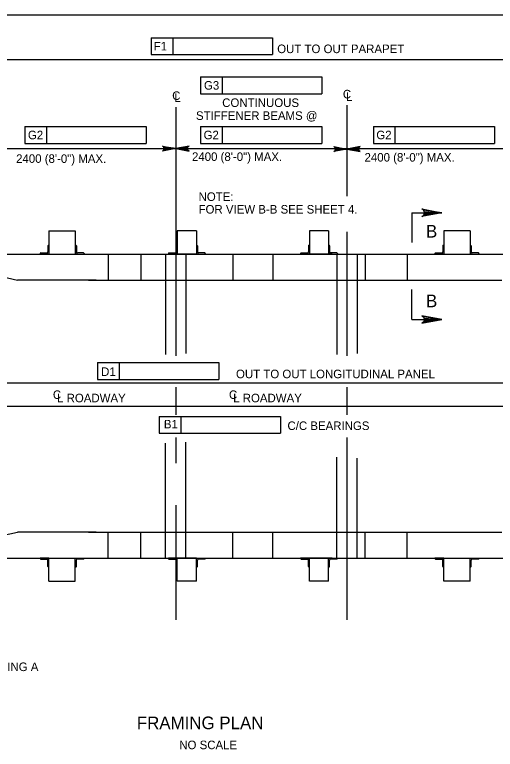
# Model space of a CAD drawing. Extents: x 638268 to 640277, y 295465 to 298435.
# Drawn here: x 639468 to 639636.6, y 297568.6 to 297826.5 of the extents above; entities that cross this region are included whole.
import ezdxf

# ---------------------------------------------------------------- set-up
doc = ezdxf.new("R2010")
doc.units = 0
doc.layers.add('2', color=7, linetype='Continuous')
doc.layers.add('4', color=7, linetype='Continuous')

msp = doc.modelspace()

# ---------------------------------------------------------------- linework, layer by layer
at = {"layer": '2'}
for p, q in [((639316.46, 297826.46), (640102.46, 297826.46)), ((639607.37, 297756.95), (639607.37, 297746.46)), ((639607.37, 297756.95), (639617.86, 297756.95)), ((639480.06, 297750.53), (639489.29, 297750.53)), ((639480.06, 297750.53), (639480.06, 297742.44)), ((639489.29, 297750.53), (639489.29, 297742.44)), ((639531.78, 297750.53), (639525.05, 297750.53)), ((639525.05, 297750.53), (639525.05, 297742.44)), ((639531.78, 297750.53), (639531.78, 297742.44)), ((639578.14, 297750.53), (639571.41, 297750.53)), ((639578.14, 297750.53), (639571.41, 297750.53)), ((639571.41, 297750.53), (639571.41, 297742.44)), ((639578.14, 297750.53), (639578.14, 297742.44)), ((639627.77, 297750.53), (639618.53, 297750.53)), ((639618.53, 297750.53), (639618.53, 297742.44)), ((639627.77, 297750.53), (639627.77, 297742.44)), ((639479.69, 297745.35), (639479.69, 297743.17)), ((639479.87, 297745.53), (639480.06, 297745.53)), ((639480.06, 297745.53), (639480.06, 297742.44)), ((639489.48, 297745.53), (639489.29, 297745.53)), ((639489.29, 297745.53), (639489.29, 297742.44)), ((639489.66, 297745.35), (639489.66, 297743.17)), ((639524.69, 297745.35), (639524.69, 297743.17)), ((639524.87, 297745.53), (639525.05, 297745.53)), ((639525.05, 297745.53), (639525.05, 297742.44)), ((639531.96, 297745.53), (639531.78, 297745.53)), ((639531.78, 297745.53), (639531.78, 297742.44)), ((639532.14, 297745.35), (639532.14, 297743.17)), ((639571.05, 297745.35), (639571.05, 297743.17)), ((639571.23, 297745.53), (639571.41, 297745.53)), ((639571.41, 297745.53), (639571.41, 297742.44)), ((639578.32, 297745.53), (639578.14, 297745.53)), ((639578.14, 297745.53), (639578.14, 297742.44)), ((639578.51, 297745.35), (639578.51, 297743.17)), ((639618.17, 297745.35), (639618.17, 297743.17)), ((639618.35, 297745.53), (639618.53, 297745.53)), ((639618.53, 297745.53), (639618.53, 297742.44)), ((639627.95, 297745.53), (639627.77, 297745.53)), ((639627.77, 297745.53), (639627.77, 297742.44)), ((639628.13, 297745.35), (639628.13, 297743.17)), ((639457.3, 297742.44), (639650.54, 297742.44)), ((639476.97, 297742.63), (639476.97, 297742.44)), ((639480.06, 297742.44), (639476.97, 297742.44)), ((639477.15, 297742.81), (639479.33, 297742.81)), ((639480.06, 297742.44), (639489.29, 297742.44)), ((639489.29, 297742.44), (639492.38, 297742.44)), ((639492.2, 297742.81), (639490.02, 297742.81)), ((639492.38, 297742.63), (639492.38, 297742.44)), ((639500.84, 297742.44), (639500.85, 297733.32)), ((639512.24, 297742.44), (639512.24, 297733.32)), ((639520.91, 297742.44), (639520.91, 297707.2)), ((639521.96, 297742.63), (639521.96, 297742.44)), ((639525.05, 297742.44), (639521.96, 297742.44)), ((639522.14, 297742.81), (639524.32, 297742.81)), ((639531.78, 297742.44), (639525.05, 297742.44)), ((639528.12, 297742.44), (639528.12, 297707.55)), ((639531.78, 297742.44), (639534.87, 297742.44)), ((639534.69, 297742.81), (639532.51, 297742.81)), ((639534.87, 297742.63), (639534.87, 297742.44)), ((639544.58, 297742.44), (639544.58, 297733.32)), ((639558.61, 297742.44), (639558.61, 297733.32)), ((639568.32, 297742.63), (639568.32, 297742.44)), ((639571.41, 297742.44), (639568.32, 297742.44)), ((639568.51, 297742.81), (639570.69, 297742.81)), ((639579.4, 297742.44), (639570.16, 297742.44)), ((639578.14, 297742.44), (639571.41, 297742.44)), ((639578.14, 297742.44), (639581.23, 297742.44)), ((639581.05, 297742.81), (639578.87, 297742.81)), ((639580.99, 297742.44), (639580.99, 297707.2)), ((639581.23, 297742.63), (639581.23, 297742.44)), ((639588.2, 297742.44), (639588.2, 297707.55)), ((639590.95, 297742.44), (639590.95, 297733.32)), ((639605.73, 297742.44), (639605.73, 297733.32)), ((639615.44, 297742.63), (639615.44, 297742.44)), ((639618.53, 297742.44), (639615.44, 297742.44)), ((639615.63, 297742.81), (639617.81, 297742.81)), ((639618.54, 297742.44), (639627.77, 297742.44)), ((639627.77, 297742.44), (639630.86, 297742.44)), ((639630.68, 297742.81), (639628.5, 297742.81)), ((639630.86, 297742.63), (639630.86, 297742.44)), ((639457.3, 297735.93), (639468.98, 297733.32)), ((639496.62, 297733.32), (639468.98, 297733.32)), ((639493.95, 297733.32), (639638.86, 297733.32)), ((639607.37, 297719.47), (639607.37, 297729.96)), ((639607.37, 297719.47), (639617.86, 297719.47)), ((639520.91, 297635.88), (639520.91, 297676.03)), ((639528.12, 297635.88), (639528.12, 297676.44)), ((639580.99, 297635.88), (639580.99, 297671.12)), ((639588.2, 297635.88), (639588.2, 297670.78)), ((639457.3, 297642.23), (639468.98, 297644.84)), ((639496.62, 297644.84), (639468.98, 297644.84)), ((639493.95, 297644.84), (639638.86, 297644.84)), ((639500.84, 297635.72), (639500.85, 297644.84)), ((639512.24, 297635.72), (639512.24, 297644.84)), ((639544.58, 297635.72), (639544.58, 297644.84)), ((639558.61, 297635.72), (639558.61, 297644.84)), ((639590.95, 297635.72), (639590.95, 297644.84)), ((639605.73, 297635.72), (639605.73, 297644.84)), ((639457.3, 297635.72), (639650.54, 297635.72)), ((639476.97, 297635.54), (639476.97, 297635.72)), ((639480.06, 297635.72), (639476.97, 297635.72)), ((639477.15, 297635.35), (639479.33, 297635.35)), ((639479.69, 297632.81), (639479.69, 297634.99)), ((639480.06, 297635.72), (639489.29, 297635.72)), ((639480.06, 297632.63), (639480.06, 297635.72)), ((639480.06, 297627.63), (639480.06, 297635.72)), ((639489.29, 297635.72), (639492.38, 297635.72)), ((639489.29, 297632.63), (639489.29, 297635.72)), ((639489.29, 297627.63), (639489.29, 297635.72)), ((639489.66, 297632.81), (639489.66, 297634.99)), ((639492.2, 297635.35), (639490.02, 297635.35)), ((639492.38, 297635.54), (639492.38, 297635.72)), ((639521.96, 297635.54), (639521.96, 297635.72)), ((639525.05, 297635.72), (639521.96, 297635.72)), ((639522.14, 297635.35), (639524.32, 297635.35)), ((639524.69, 297632.81), (639524.69, 297634.99)), ((639531.78, 297635.72), (639525.05, 297635.72)), ((639525.05, 297632.63), (639525.05, 297635.72)), ((639525.05, 297627.63), (639525.05, 297635.72)), ((639531.78, 297632.63), (639531.78, 297635.72)), ((639531.78, 297635.72), (639534.87, 297635.72)), ((639531.78, 297627.63), (639531.78, 297635.72)), ((639532.14, 297632.81), (639532.14, 297634.99)), ((639534.69, 297635.35), (639532.51, 297635.35)), ((639534.87, 297635.54), (639534.87, 297635.72)), ((639568.32, 297635.54), (639568.32, 297635.72)), ((639571.41, 297635.72), (639568.32, 297635.72)), ((639568.51, 297635.35), (639570.69, 297635.35)), ((639579.4, 297635.72), (639570.16, 297635.72)), ((639571.05, 297632.81), (639571.05, 297634.99)), ((639578.14, 297635.72), (639571.41, 297635.72)), ((639571.41, 297632.63), (639571.41, 297635.72)), ((639571.41, 297627.63), (639571.41, 297635.72)), ((639578.14, 297632.63), (639578.14, 297635.72)), ((639578.14, 297635.72), (639581.23, 297635.72)), ((639578.14, 297627.63), (639578.14, 297635.72)), ((639578.51, 297632.81), (639578.51, 297634.99)), ((639581.05, 297635.35), (639578.87, 297635.35)), ((639581.23, 297635.54), (639581.23, 297635.72)), ((639615.44, 297635.54), (639615.44, 297635.72)), ((639618.53, 297635.72), (639615.44, 297635.72)), ((639615.63, 297635.35), (639617.81, 297635.35)), ((639618.17, 297632.81), (639618.17, 297634.99)), ((639618.53, 297632.63), (639618.53, 297635.72)), ((639618.53, 297627.63), (639618.53, 297635.72)), ((639618.54, 297635.72), (639627.77, 297635.72)), ((639627.77, 297632.63), (639627.77, 297635.72)), ((639627.77, 297635.72), (639630.86, 297635.72)), ((639627.77, 297627.63), (639627.77, 297635.72)), ((639628.13, 297632.81), (639628.13, 297634.99)), ((639630.68, 297635.35), (639628.5, 297635.35)), ((639630.86, 297635.54), (639630.86, 297635.72)), ((639479.87, 297632.63), (639480.06, 297632.63)), ((639489.48, 297632.63), (639489.29, 297632.63)), ((639524.87, 297632.63), (639525.05, 297632.63)), ((639531.96, 297632.63), (639531.78, 297632.63)), ((639571.23, 297632.63), (639571.41, 297632.63)), ((639578.32, 297632.63), (639578.14, 297632.63)), ((639618.35, 297632.63), (639618.53, 297632.63)), ((639627.95, 297632.63), (639627.77, 297632.63)), ((639480.06, 297627.63), (639489.29, 297627.63)), ((639531.78, 297627.63), (639525.05, 297627.63)), ((639578.14, 297627.63), (639571.41, 297627.63)), ((639578.14, 297627.63), (639571.41, 297627.63)), ((639627.77, 297627.63), (639618.53, 297627.63))]:
    msp.add_line(p, q, dxfattribs=at)
for points in [[(639617.86, 297756.95), (639610.87, 297755.64), (639611.4, 297756.01), (639611.68, 297756.48), (639611.76, 297756.95), (639611.68, 297757.41), (639611.4, 297757.88), (639610.87, 297758.25), (639617.86, 297756.95), (639611.4, 297757.88), (639611.68, 297757.41), (639617.86, 297756.95), (639611.76, 297756.95), (639611.68, 297756.48), (639617.86, 297756.95), (639611.4, 297756.01)], [(639617.86, 297719.47), (639610.87, 297720.78), (639611.4, 297720.41), (639611.68, 297719.94), (639611.76, 297719.47), (639611.68, 297719.01), (639611.4, 297718.54), (639610.87, 297718.17), (639617.86, 297719.47), (639611.4, 297718.54), (639611.68, 297719.01), (639617.86, 297719.47), (639611.76, 297719.47), (639611.68, 297719.94), (639617.86, 297719.47), (639611.4, 297720.41)]]:
    msp.add_lwpolyline(points, dxfattribs=at)
for centre, radius, start, end in [((639479.87, 297745.35), 0.182, 90, 179.9984), ((639489.48, 297745.35), 0.182, 0.0016, 90), ((639524.87, 297745.35), 0.182, 90, 179.9984), ((639531.96, 297745.35), 0.182, 0.0016, 90), ((639571.23, 297745.35), 0.182, 90, 179.9984), ((639578.32, 297745.35), 0.182, 0.0016, 90), ((639618.35, 297745.35), 0.182, 90, 179.9984), ((639627.95, 297745.35), 0.182, 0.0016, 90), ((639477.15, 297742.63), 0.182, 90, 179.9984), ((639479.33, 297743.17), 0.364, 270, 359.9984), ((639490.02, 297743.17), 0.364, 180.0016, 270), ((639492.2, 297742.63), 0.182, 0.0016, 90), ((639522.14, 297742.63), 0.182, 90, 179.9984), ((639524.32, 297743.17), 0.364, 270, 359.9984), ((639532.51, 297743.17), 0.364, 180.0016, 270), ((639534.69, 297742.63), 0.182, 0.0016, 90), ((639568.51, 297742.63), 0.182, 90, 179.9984), ((639570.69, 297743.17), 0.364, 270, 359.9984), ((639578.87, 297743.17), 0.364, 180.0016, 270), ((639581.05, 297742.63), 0.182, 0.0016, 90), ((639615.63, 297742.63), 0.182, 90, 179.9984), ((639617.81, 297743.17), 0.364, 270, 359.9984), ((639628.5, 297743.17), 0.364, 180.0016, 270), ((639630.68, 297742.63), 0.182, 0.0016, 90), ((639477.15, 297635.54), 0.182, 180.0016, 270), ((639479.33, 297634.99), 0.364, 0.0016, 90), ((639490.02, 297634.99), 0.364, 90, 179.9984), ((639492.2, 297635.54), 0.182, 270, 359.9984), ((639522.14, 297635.54), 0.182, 180.0016, 270), ((639524.32, 297634.99), 0.364, 0.0016, 90), ((639532.51, 297634.99), 0.364, 90, 179.9984), ((639534.69, 297635.54), 0.182, 270, 359.9984), ((639568.51, 297635.54), 0.182, 180.0016, 270), ((639570.69, 297634.99), 0.364, 0.0016, 90), ((639578.87, 297634.99), 0.364, 90, 179.9984), ((639581.05, 297635.54), 0.182, 270, 359.9984), ((639615.63, 297635.54), 0.182, 180.0016, 270), ((639617.81, 297634.99), 0.364, 0.0016, 90), ((639628.5, 297634.99), 0.364, 90, 179.9984), ((639630.68, 297635.54), 0.182, 270, 359.9984), ((639479.87, 297632.81), 0.182, 180.0016, 270), ((639489.48, 297632.81), 0.182, 270, 359.9984), ((639524.87, 297632.81), 0.182, 180.0016, 270), ((639531.96, 297632.81), 0.182, 270, 359.9984), ((639571.23, 297632.81), 0.182, 180.0016, 270), ((639578.32, 297632.81), 0.182, 270, 359.9984), ((639618.35, 297632.81), 0.182, 180.0016, 270), ((639627.95, 297632.81), 0.182, 270, 359.9984)]:
    msp.add_arc(centre, radius, start, end, dxfattribs=at)
at = {"layer": '4'}
for p, q in [((639515.95, 297818.36), (639558.47, 297818.36)), ((639515.95, 297818.36), (639515.95, 297812.46)), ((639523.51, 297818.36), (639523.51, 297812.46)), ((639558.47, 297818.36), (639558.47, 297812.46)), ((639515.95, 297812.46), (639558.47, 297812.46)), ((639457.3, 297810.78), (639649.71, 297810.78)), ((639533.27, 297804.6), (639575.79, 297804.6)), ((639533.27, 297804.6), (639533.27, 297798.7)), ((639540.83, 297804.6), (639540.83, 297798.7)), ((639575.79, 297804.6), (639575.79, 297798.7)), ((639533.27, 297798.7), (639575.79, 297798.7)), ((639524.52, 297793.97), (639524.52, 297706.67)), ((639584.59, 297794.64), (639584.59, 297762.7)), ((639471.64, 297787.18), (639514.16, 297787.18)), ((639471.64, 297787.18), (639471.64, 297781.28)), ((639479.2, 297787.18), (639479.2, 297781.28)), ((639514.16, 297787.18), (639514.16, 297781.28)), ((639533.27, 297787.18), (639575.79, 297787.18)), ((639533.27, 297787.18), (639533.27, 297781.28)), ((639540.83, 297787.18), (639540.83, 297781.28)), ((639575.79, 297787.18), (639575.79, 297781.28)), ((639593.86, 297787.18), (639636.38, 297787.18)), ((639593.86, 297787.18), (639593.86, 297781.28)), ((639601.42, 297787.18), (639601.42, 297781.28)), ((639636.38, 297787.18), (639636.38, 297781.28)), ((639471.64, 297781.28), (639514.16, 297781.28)), ((639533.27, 297781.28), (639575.79, 297781.28)), ((639593.86, 297781.28), (639636.38, 297781.28)), ((639462.25, 297779.47), (639522.17, 297779.47)), ((639522.17, 297779.47), (639583.42, 297779.47)), ((639583.42, 297779.47), (639583.42, 297779.47)), ((639583.42, 297779.47), (639644.67, 297779.47)), ((639584.59, 297750.26), (639584.59, 297706.67)), ((639497.1, 297704.33), (639539.62, 297704.33)), ((639497.1, 297704.33), (639497.1, 297698.43)), ((639504.66, 297704.33), (639504.66, 297698.43)), ((639539.62, 297704.33), (639539.62, 297698.43)), ((639497.1, 297698.43), (639539.62, 297698.43)), ((639457.52, 297697.23), (639650.54, 297697.23)), ((639524.52, 297695.69), (639524.52, 297685.98)), ((639584.59, 297695.69), (639584.59, 297685.98)), ((639439.93, 297689.08), (639696.71, 297689.08)), ((639518.75, 297685.45), (639561.27, 297685.45)), ((639518.75, 297685.45), (639518.75, 297679.54)), ((639526.31, 297685.45), (639526.31, 297679.54)), ((639561.27, 297685.45), (639561.27, 297679.54)), ((639518.75, 297679.54), (639561.27, 297679.54)), ((639524.52, 297678.02), (639524.52, 297668.98)), ((639584.59, 297678.02), (639584.59, 297614.05)), ((639524.52, 297654.31), (639524.52, 297614.05))]:
    msp.add_line(p, q, dxfattribs=at)
for points in [[(639524.52, 297779.47), (639519.86, 297778.6), (639520.22, 297778.85), (639520.4, 297779.16), (639520.46, 297779.47), (639520.4, 297779.79), (639520.22, 297780.1), (639519.86, 297780.35), (639524.52, 297779.47), (639520.22, 297780.1), (639520.4, 297779.79), (639524.52, 297779.47), (639520.46, 297779.47), (639520.4, 297779.16), (639524.52, 297779.47), (639520.22, 297778.85)], [(639524.52, 297779.47), (639529.18, 297778.6), (639528.82, 297778.85), (639528.63, 297779.16), (639528.58, 297779.47), (639528.63, 297779.79), (639528.82, 297780.1), (639529.18, 297780.35), (639524.52, 297779.47), (639528.82, 297780.1), (639528.63, 297779.79), (639524.52, 297779.47), (639528.58, 297779.47), (639528.63, 297779.16), (639524.52, 297779.47), (639528.82, 297778.85)], [(639584.59, 297779.26), (639579.93, 297778.39), (639580.29, 297778.64), (639580.48, 297778.95), (639580.53, 297779.26), (639580.48, 297779.58), (639580.29, 297779.89), (639579.93, 297780.14), (639584.59, 297779.26), (639580.29, 297779.89), (639580.48, 297779.58), (639584.59, 297779.26), (639580.53, 297779.26), (639580.48, 297778.95), (639584.59, 297779.26), (639580.29, 297778.64)], [(639584.59, 297779.26), (639589.25, 297778.39), (639588.9, 297778.64), (639588.71, 297778.95), (639588.66, 297779.26), (639588.71, 297779.58), (639588.9, 297779.89), (639589.25, 297780.14), (639584.59, 297779.26), (639588.9, 297779.89), (639588.71, 297779.58), (639584.59, 297779.26), (639588.66, 297779.26), (639588.71, 297778.95), (639584.59, 297779.26), (639588.9, 297778.64)]]:
    msp.add_lwpolyline(points, dxfattribs=at)

# ---------------------------------------------------------------- texts
for s, height, rotation, p in [('F1', 3, 359.9382, (639516.78, 297813.91)), ('G3', 3, 359.9382, (639534.43, 297800.15)), ('G2', 3, 359.9382, (639472.68, 297782.73)), ('G2', 3, 359.9382, (639534.3, 297782.73)), ('G2', 3, 359.9382, (639594.89, 297782.73)), ('2400 (8\'-0") MAX.', 3, 359.9382, (639468.53, 297774.44)), ('2400 (8\'-0") MAX.', 3, 359.9382, (639530.22, 297775.14)), ('2400 (8\'-0") MAX.', 3, 359.9382, (639590.75, 297774.9)), ('B', 4.43, 360, (639612.31, 297748.22)), ('B', 4.43, 360, (639612.31, 297723.77)), ('D1', 3, 359.9382, (639498.35, 297699.65)), ('B1', 3, 359.9382, (639520.37, 297681.23))]:
    msp.add_text(s, height=height, rotation=rotation, dxfattribs=at).set_placement(p)
for s, height, p in [('OUT TO OUT PARAPET ', 3, (639560.12, 297812.97)), ('C', 3, (639523.28, 297796.53)), ('C', 3, (639583.15, 297797.06)), ('L', 3, (639584.22, 297796.19)), ('L', 3, (639524.07, 297795.86)), ('CONTINUOUS', 3, (639540.82, 297794.06)), ('STIFFENER BEAMS @', 3, (639531.62, 297789.53)), ('NOTE:', 3, (639532.54, 297761.08)), ('FOR VIEW B-B SEE SHEET 4.', 3, (639532.54, 297756.64)), ('OUT TO OUT LONGITUDINAL PANEL', 3, (639545.67, 297698.85)), ('C', 3, (639481.43, 297691.56)), ('L ROADWAY', 3, (639482.91, 297690.4)), ('C', 3, (639543.2, 297691.56)), ('L ROADWAY', 3, (639544.68, 297690.4)), ('C/C BEARINGS', 3, (639563.72, 297680.67)), ('WING A', 3, (639461.65, 297596.05)), ('FRAMING PLAN', 4.4292, (639510.87, 297575.65)), ('NO SCALE', 3, (639525.77, 297568.63))]:
    msp.add_text(s, height=height, dxfattribs=at).set_placement(p)

doc.saveas('drawing.dxf')
